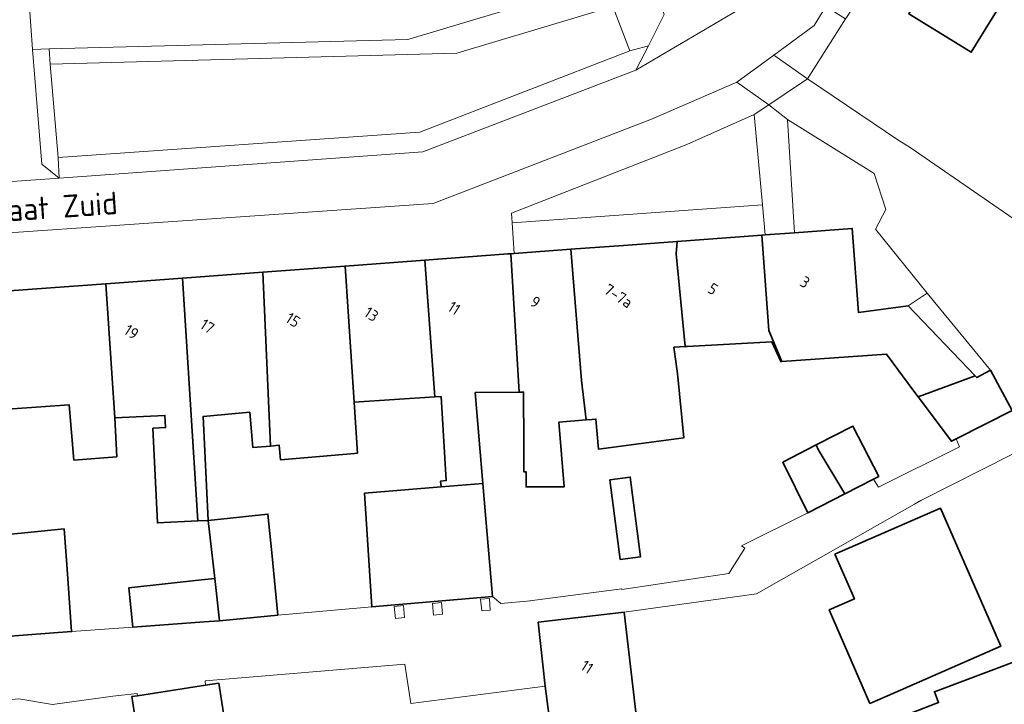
# Model space of a CAD drawing. Extents: x 184422 to 188298, y 343471 to 350189.
# Tile 422 of 513: x 187113 to 187192, y 349049 to 349104. Entities that reach past the tile are written whole.
import ezdxf
from ezdxf.enums import TextEntityAlignment as Align

# ---------------------------------------------------------------- set-up
doc = ezdxf.new("R2010")
doc.units = 0
for name, color, linetype, lineweight in [('B-WA-GR-BEPLANTING_CULTUUR_VASTE PLANTENVAK-GV', 252, 'Continuous', 18), ('B-WA-GR-GROENVOORZIENING-GV', 252, 'Continuous', 18), ('B-WA-OG-TERREIN_CULTUURSCHEIDING-GV', 252, 'Continuous', 18), ('B-WA-OG-TERREIN_ERF-GV', 252, 'Continuous', 18), ('B-WA-OG-TOPOGRAFIE-T18', 252, 'Continuous', 18), ('B-WA-VH-VERHARDING_ASFALT-GV', 252, 'Continuous', 18), ('B-WA-VH-VERHARDING_SIERBESTRATING-GV', 252, 'Continuous', 18), ('B-WA-VH-VERHARDING_STRAATBAKSTEEN-GV', 252, 'Continuous', 18), ('B-WE-OG-BEBOUWING-GV', 250, 'Continuous', 35), ('B-WE-OG-BEBOUWING-T18', 10, 'Continuous', 18)]:
    doc.layers.add(name, color=color, linetype=linetype, lineweight=lineweight)
doc.styles.add('NLCS-ISO-M1000-T18', font='NLCS-ISO.ttf', dxfattribs={"height": 1.8})
doc.styles.add('NLCS-ISO-M500-T18', font='NLCS-ISO.ttf', dxfattribs={"height": 0.9})

msp = doc.modelspace()

# ---------------------------------------------------------------- linework, layer by layer
at = {"layer": 'B-WA-GR-BEPLANTING_CULTUUR_VASTE PLANTENVAK-GV', "flags": 128}
msp.add_lwpolyline([(187152.446, 349087.369), (187172.48, 349088.812), (187171.816, 349096.022), (187166.424, 349093.63), (187152.402, 349088.146)], close=True, dxfattribs=at)
msp.add_lwpolyline([(187152.446, 349087.369), (187172.48, 349088.812), (187171.816, 349096.022), (187166.424, 349093.63), (187152.402, 349088.146)], close=True, dxfattribs=at)
msp.add_lwpolyline([(187152.446, 349087.369), (187172.48, 349088.812), (187171.816, 349096.022), (187166.424, 349093.63), (187152.402, 349088.146)], close=True, dxfattribs=at)
at = {"layer": 'B-WA-GR-GROENVOORZIENING-GV', "flags": 128}
for points in [[(187146.809, 349056.99), (187146.073, 349056.922), (187146.159, 349055.985), (187146.895, 349056.053)], [(187146.809, 349056.99), (187146.073, 349056.922), (187146.159, 349055.985), (187146.895, 349056.053)], [(187146.809, 349056.99), (187146.073, 349056.922), (187146.159, 349055.985), (187146.895, 349056.053)], [(187150.642, 349057.31), (187149.925, 349057.261), (187150.033, 349056.336), (187150.699, 349056.389)], [(187150.642, 349057.31), (187149.925, 349057.261), (187150.033, 349056.336), (187150.699, 349056.389)], [(187150.642, 349057.31), (187149.925, 349057.261), (187150.033, 349056.336), (187150.699, 349056.389)], [(187143.753, 349056.746), (187143.031, 349056.676), (187143.123, 349055.729), (187143.845, 349055.799)], [(187143.753, 349056.746), (187143.031, 349056.676), (187143.123, 349055.729), (187143.845, 349055.799)], [(187143.753, 349056.746), (187143.031, 349056.676), (187143.123, 349055.729), (187143.845, 349055.799)]]:
    msp.add_lwpolyline(points, close=True, dxfattribs=at)
at = {"layer": 'B-WA-OG-TERREIN_CULTUURSCHEIDING-GV', "flags": 128}
msp.add_lwpolyline([(187161.871, 349101.103), (187160.498, 349104.671), (187148.027, 349100.931), (187115.501, 349100.041), (187116.135, 349092.581), (187145.062, 349094.617)], close=True, dxfattribs=at)
msp.add_lwpolyline([(187161.871, 349101.103), (187160.498, 349104.671), (187148.027, 349100.931), (187115.501, 349100.041), (187116.135, 349092.581), (187145.062, 349094.617)], close=True, dxfattribs=at)
msp.add_lwpolyline([(187161.871, 349101.103), (187160.498, 349104.671), (187148.027, 349100.931), (187115.501, 349100.041), (187116.135, 349092.581), (187145.062, 349094.617)], close=True, dxfattribs=at)
at = {"layer": 'B-WA-OG-TERREIN_ERF-GV', "flags": 128}
for points in [[(187207.396, 349104.654), (187198.753, 349109.743), (187195.602, 349111.432), (187189.188, 349100.995), (187188.276, 349101.555), (187184.185, 349104.066), (187184.436, 349104.475), (187181.027, 349106.568), (187179.202, 349103.788), (187179.121, 349103.66), (187176.078, 349098.866), (187183.394, 349093.952), (187184.285, 349093.385), (187197.252, 349084.445), (187199.744, 349082.548), (187208.911, 349094.799), (187210.429, 349099.571), (187211.08, 349102.973), (187209.342, 349099.917), (187209.12, 349099.526), (187205.598, 349101.6)], [(187207.396, 349104.654), (187198.753, 349109.743), (187195.602, 349111.432), (187189.188, 349100.995), (187188.276, 349101.555), (187184.185, 349104.066), (187184.436, 349104.475), (187181.027, 349106.568), (187179.202, 349103.788), (187179.121, 349103.66), (187176.078, 349098.866), (187183.394, 349093.952), (187184.285, 349093.385), (187197.252, 349084.445), (187199.744, 349082.548), (187208.911, 349094.799), (187210.429, 349099.571), (187211.08, 349102.973), (187209.342, 349099.917), (187209.12, 349099.526), (187205.598, 349101.6)], [(187207.396, 349104.654), (187198.753, 349109.743), (187195.602, 349111.432), (187189.188, 349100.995), (187188.276, 349101.555), (187184.185, 349104.066), (187184.436, 349104.475), (187181.027, 349106.568), (187179.202, 349103.788), (187179.121, 349103.66), (187176.078, 349098.866), (187183.394, 349093.952), (187184.285, 349093.385), (187197.252, 349084.445), (187199.744, 349082.548), (187208.911, 349094.799), (187210.429, 349099.571), (187211.08, 349102.973), (187209.342, 349099.917), (187209.12, 349099.526), (187205.598, 349101.6)], [(187184.149, 349080.728), (187185.658, 349081.735), (187181.533, 349086.864), (187182.361, 349088.415), (187181.406, 349091.301), (187174.471, 349095.623), (187175.041, 349086.568), (187179.665, 349086.91), (187180.168, 349080.178)], [(187184.149, 349080.728), (187185.658, 349081.735), (187181.533, 349086.864), (187182.361, 349088.415), (187181.406, 349091.301), (187174.471, 349095.623), (187175.041, 349086.568), (187179.665, 349086.91), (187180.168, 349080.178)], [(187184.149, 349080.728), (187185.658, 349081.735), (187181.533, 349086.864), (187182.361, 349088.415), (187181.406, 349091.301), (187174.471, 349095.623), (187175.041, 349086.568), (187179.665, 349086.91), (187180.168, 349080.178)], [(187185.658, 349081.735), (187184.149, 349080.728), (187189.489, 349075.115), (187189.616, 349074.982), (187190.729, 349075.569)], [(187185.658, 349081.735), (187184.149, 349080.728), (187189.489, 349075.115), (187189.616, 349074.982), (187190.729, 349075.569)], [(187185.658, 349081.735), (187184.149, 349080.728), (187189.489, 349075.115), (187189.616, 349074.982), (187190.729, 349075.569)], [(187176.78, 349069.596), (187179.718, 349071.108), (187181.783, 349067.068), (187181.358, 349066.851), (187181.758, 349066.219), (187188.235, 349069.444), (187187.963, 349070.081), (187187.595, 349069.895), (187184.939, 349073.449), (187184.602, 349073.9), (187182.391, 349076.858), (187174.023, 349076.267), (187173.944, 349076.261), (187173.226, 349077.832), (187166.448, 349077.47), (187166.306, 349077.463), (187165.393, 349077.416), (187165.68, 349075.316), (187166.202, 349070.175), (187159.361, 349069.271), (187159.159, 349071.669), (187158.87, 349071.644), (187158.372, 349071.602), (187156.18, 349071.418), (187156.617, 349066.244), (187153.575, 349066.235), (187153.572, 349067.455), (187153.387, 349067.455), (187153.38, 349069.679), (187153.368, 349073.82), (187153.014, 349073.817), (187149.499, 349073.784), (187150.118, 349066.522), (187150.466, 349062.448), (187150.891, 349057.466), (187151.54, 349056.914), (187153.925, 349057.126), (187153.881, 349057.141), (187161.221, 349058.1), (187161.226, 349058.033), (187169.797, 349059.32), (187171.077, 349061.33), (187170.8, 349061.537), (187176.101, 349064.163), (187174.105, 349068.219)], [(187176.78, 349069.596), (187179.718, 349071.108), (187181.783, 349067.068), (187181.358, 349066.851), (187181.758, 349066.219), (187188.235, 349069.444), (187187.963, 349070.081), (187187.595, 349069.895), (187184.939, 349073.449), (187184.602, 349073.9), (187182.391, 349076.858), (187174.023, 349076.267), (187173.944, 349076.261), (187173.226, 349077.832), (187166.448, 349077.47), (187166.306, 349077.463), (187165.393, 349077.416), (187165.68, 349075.316), (187166.202, 349070.175), (187159.361, 349069.271), (187159.159, 349071.669), (187158.87, 349071.644), (187158.372, 349071.602), (187156.18, 349071.418), (187156.617, 349066.244), (187153.575, 349066.235), (187153.572, 349067.455), (187153.387, 349067.455), (187153.38, 349069.679), (187153.368, 349073.82), (187153.014, 349073.817), (187149.499, 349073.784), (187150.118, 349066.522), (187150.466, 349062.448), (187150.891, 349057.466), (187151.54, 349056.914), (187153.925, 349057.126), (187153.881, 349057.141), (187161.221, 349058.1), (187161.226, 349058.033), (187169.797, 349059.32), (187171.077, 349061.33), (187170.8, 349061.537), (187176.101, 349064.163), (187174.105, 349068.219)], [(187176.78, 349069.596), (187179.718, 349071.108), (187181.783, 349067.068), (187181.358, 349066.851), (187181.758, 349066.219), (187188.235, 349069.444), (187187.963, 349070.081), (187187.595, 349069.895), (187184.939, 349073.449), (187184.602, 349073.9), (187182.391, 349076.858), (187174.023, 349076.267), (187173.944, 349076.261), (187173.226, 349077.832), (187166.448, 349077.47), (187166.306, 349077.463), (187165.393, 349077.416), (187165.68, 349075.316), (187166.202, 349070.175), (187159.361, 349069.271), (187159.159, 349071.669), (187158.87, 349071.644), (187158.372, 349071.602), (187156.18, 349071.418), (187156.617, 349066.244), (187153.575, 349066.235), (187153.572, 349067.455), (187153.387, 349067.455), (187153.38, 349069.679), (187153.368, 349073.82), (187153.014, 349073.817), (187149.499, 349073.784), (187150.118, 349066.522), (187150.466, 349062.448), (187150.891, 349057.466), (187151.54, 349056.914), (187153.925, 349057.126), (187153.881, 349057.141), (187161.221, 349058.1), (187161.226, 349058.033), (187169.797, 349059.32), (187171.077, 349061.33), (187170.8, 349061.537), (187176.101, 349064.163), (187174.105, 349068.219)], [(187128.151, 349063.558), (187132.924, 349064.072), (187133.224, 349060.967), (187133.705, 349055.99), (187141.23, 349056.643), (187140.646, 349065.731), (187146.767, 349066.242), (187146.734, 349066.709), (187147.187, 349066.745), (187146.776, 349073.464), (187146.258, 349073.433), (187139.809, 349073.019), (187140.079, 349068.938), (187139.854, 349068.918), (187134.237, 349068.429), (187133.929, 349068.399), (187133.831, 349069.574), (187133.128, 349069.51), (187131.721, 349069.382), (187131.463, 349072.211), (187127.733, 349071.871)], [(187128.151, 349063.558), (187132.924, 349064.072), (187133.224, 349060.967), (187133.705, 349055.99), (187141.23, 349056.643), (187140.646, 349065.731), (187146.767, 349066.242), (187146.734, 349066.709), (187147.187, 349066.745), (187146.776, 349073.464), (187146.258, 349073.433), (187139.809, 349073.019), (187140.079, 349068.938), (187139.854, 349068.918), (187134.237, 349068.429), (187133.929, 349068.399), (187133.831, 349069.574), (187133.128, 349069.51), (187131.721, 349069.382), (187131.463, 349072.211), (187127.733, 349071.871)], [(187128.151, 349063.558), (187132.924, 349064.072), (187133.224, 349060.967), (187133.705, 349055.99), (187141.23, 349056.643), (187140.646, 349065.731), (187146.767, 349066.242), (187146.734, 349066.709), (187147.187, 349066.745), (187146.776, 349073.464), (187146.258, 349073.433), (187139.809, 349073.019), (187140.079, 349068.938), (187139.854, 349068.918), (187134.237, 349068.429), (187133.929, 349068.399), (187133.831, 349069.574), (187133.128, 349069.51), (187131.721, 349069.382), (187131.463, 349072.211), (187127.733, 349071.871)]]:
    msp.add_lwpolyline(points, close=True, dxfattribs=at)
for points in [[(187110.778, 349062.291), (187116.611, 349062.879), (187116.848, 349059.663), (187117.216, 349054.677), (187122.123, 349055.036), (187121.785, 349058.171), (187127.607, 349058.799), (187128.668, 349058.914), (187128.151, 349063.558), (187127.308, 349063.516), (187124.085, 349063.356), (187123.709, 349070.932), (187124.728, 349070.983), (187124.68, 349071.965), (187120.666, 349071.766), (187120.82, 349068.658), (187117.399, 349068.392), (187117.029, 349072.797), (187110.194, 349072.328)], [(187110.778, 349062.291), (187116.611, 349062.879), (187116.848, 349059.663), (187117.216, 349054.677), (187122.123, 349055.036), (187121.785, 349058.171), (187127.607, 349058.799), (187128.668, 349058.914), (187128.151, 349063.558), (187127.308, 349063.516), (187124.085, 349063.356), (187123.709, 349070.932), (187124.728, 349070.983), (187124.68, 349071.965), (187120.666, 349071.766), (187120.82, 349068.658), (187117.399, 349068.392), (187117.029, 349072.797), (187110.194, 349072.328)], [(187110.778, 349062.291), (187116.611, 349062.879), (187116.848, 349059.663), (187117.216, 349054.677), (187122.123, 349055.036), (187121.785, 349058.171), (187127.607, 349058.799), (187128.668, 349058.914), (187128.151, 349063.558), (187127.308, 349063.516), (187124.085, 349063.356), (187123.709, 349070.932), (187124.728, 349070.983), (187124.68, 349071.965), (187120.666, 349071.766), (187120.82, 349068.658), (187117.399, 349068.392), (187117.029, 349072.797), (187110.194, 349072.328)], [(187180.994, 349046.85), (187186.357, 349048.919), (187186.571, 349049.001), (187186.241, 349049.856), (187195.313, 349053.263), (187199.994, 349055.021), (187198.083, 349061.333), (187196.022, 349066.59), (187195.57, 349066.473), (187192.601, 349068.581), (187192.47, 349068.866), (187185.142, 349065.16), (187184.636, 349064.864), (187171.997, 349057.69), (187161.421, 349056.223), (187162.682, 349045.485)], [(187180.994, 349046.85), (187186.357, 349048.919), (187186.571, 349049.001), (187186.241, 349049.856), (187195.313, 349053.263), (187199.994, 349055.021), (187198.083, 349061.333), (187196.022, 349066.59), (187195.57, 349066.473), (187192.601, 349068.581), (187192.47, 349068.866), (187185.142, 349065.16), (187184.636, 349064.864), (187171.997, 349057.69), (187161.421, 349056.223), (187162.682, 349045.485)], [(187180.994, 349046.85), (187186.357, 349048.919), (187186.571, 349049.001), (187186.241, 349049.856), (187195.313, 349053.263), (187199.994, 349055.021), (187198.083, 349061.333), (187196.022, 349066.59), (187195.57, 349066.473), (187192.601, 349068.581), (187192.47, 349068.866), (187185.142, 349065.16), (187184.636, 349064.864), (187171.997, 349057.69), (187161.421, 349056.223), (187162.682, 349045.485)], [(187155.852, 349044.596), (187155.107, 349050.318), (187144.358, 349048.91), (187143.858, 349052.058), (187127.894, 349050.724), (187127.923, 349050.386), (187128.989, 349050.551), (187131.195, 349036.309)], [(187155.852, 349044.596), (187155.107, 349050.318), (187144.358, 349048.91), (187143.858, 349052.058), (187127.894, 349050.724), (187127.923, 349050.386), (187128.989, 349050.551), (187131.195, 349036.309)], [(187155.852, 349044.596), (187155.107, 349050.318), (187144.358, 349048.91), (187143.858, 349052.058), (187127.894, 349050.724), (187127.923, 349050.386), (187128.989, 349050.551), (187131.195, 349036.309)], [(187124.229, 349035.23), (187122.024, 349049.473), (187122.497, 349049.546), (187122.462, 349049.721), (187120.511, 349049.512), (187115.673, 349048.832), (187112.99, 349049.3), (187107.145, 349048.789)], [(187124.229, 349035.23), (187122.024, 349049.473), (187122.497, 349049.546), (187122.462, 349049.721), (187120.511, 349049.512), (187115.673, 349048.832), (187112.99, 349049.3), (187107.145, 349048.789)], [(187124.229, 349035.23), (187122.024, 349049.473), (187122.497, 349049.546), (187122.462, 349049.721), (187120.511, 349049.512), (187115.673, 349048.832), (187112.99, 349049.3), (187107.145, 349048.789)]]:
    msp.add_lwpolyline(points, dxfattribs=at)
at = {"layer": 'B-WA-VH-VERHARDING_ASFALT-GV', "flags": 128}
for points in [[(187192.444, 349072.347), (187187.963, 349070.081), (187188.235, 349069.444), (187181.758, 349066.219), (187181.358, 349066.851), (187179.063, 349065.677), (187176.101, 349064.163), (187170.8, 349061.537), (187171.077, 349061.33), (187169.797, 349059.32), (187161.226, 349058.033), (187161.221, 349058.1), (187153.881, 349057.141), (187153.925, 349057.126), (187151.54, 349056.914), (187150.891, 349057.466), (187141.23, 349056.643), (187133.705, 349055.99), (187129.034, 349055.538), (187127.819, 349055.446), (187122.123, 349055.036), (187117.216, 349054.677), (187111.579, 349054.261)], [(187192.444, 349072.347), (187187.963, 349070.081), (187188.235, 349069.444), (187181.758, 349066.219), (187181.358, 349066.851), (187179.063, 349065.677), (187176.101, 349064.163), (187170.8, 349061.537), (187171.077, 349061.33), (187169.797, 349059.32), (187161.226, 349058.033), (187161.221, 349058.1), (187153.881, 349057.141), (187153.925, 349057.126), (187151.54, 349056.914), (187150.891, 349057.466), (187141.23, 349056.643), (187133.705, 349055.99), (187129.034, 349055.538), (187127.819, 349055.446), (187122.123, 349055.036), (187117.216, 349054.677), (187111.579, 349054.261)], [(187192.444, 349072.347), (187187.963, 349070.081), (187188.235, 349069.444), (187181.758, 349066.219), (187181.358, 349066.851), (187179.063, 349065.677), (187176.101, 349064.163), (187170.8, 349061.537), (187171.077, 349061.33), (187169.797, 349059.32), (187161.226, 349058.033), (187161.221, 349058.1), (187153.881, 349057.141), (187153.925, 349057.126), (187151.54, 349056.914), (187150.891, 349057.466), (187141.23, 349056.643), (187133.705, 349055.99), (187129.034, 349055.538), (187127.819, 349055.446), (187122.123, 349055.036), (187117.216, 349054.677), (187111.579, 349054.261)], [(187107.145, 349048.789), (187112.99, 349049.3), (187115.673, 349048.832), (187120.511, 349049.512), (187122.462, 349049.721), (187122.497, 349049.546), (187127.923, 349050.386), (187127.894, 349050.724), (187143.858, 349052.058), (187144.358, 349048.91), (187155.107, 349050.318), (187154.541, 349055.415), (187161.421, 349056.223), (187171.997, 349057.69), (187184.636, 349064.864), (187185.142, 349065.16), (187192.47, 349068.866)], [(187107.145, 349048.789), (187112.99, 349049.3), (187115.673, 349048.832), (187120.511, 349049.512), (187122.462, 349049.721), (187122.497, 349049.546), (187127.923, 349050.386), (187127.894, 349050.724), (187143.858, 349052.058), (187144.358, 349048.91), (187155.107, 349050.318), (187154.541, 349055.415), (187161.421, 349056.223), (187171.997, 349057.69), (187184.636, 349064.864), (187185.142, 349065.16), (187192.47, 349068.866)], [(187107.145, 349048.789), (187112.99, 349049.3), (187115.673, 349048.832), (187120.511, 349049.512), (187122.462, 349049.721), (187122.497, 349049.546), (187127.923, 349050.386), (187127.894, 349050.724), (187143.858, 349052.058), (187144.358, 349048.91), (187155.107, 349050.318), (187154.541, 349055.415), (187161.421, 349056.223), (187171.997, 349057.69), (187184.636, 349064.864), (187185.142, 349065.16), (187192.47, 349068.866)]]:
    msp.add_lwpolyline(points, dxfattribs=at)
for points in [[(187146.809, 349056.99), (187146.895, 349056.053), (187146.159, 349055.985), (187146.073, 349056.922)], [(187146.809, 349056.99), (187146.895, 349056.053), (187146.159, 349055.985), (187146.073, 349056.922)], [(187146.809, 349056.99), (187146.895, 349056.053), (187146.159, 349055.985), (187146.073, 349056.922)], [(187150.642, 349057.31), (187150.699, 349056.389), (187150.033, 349056.336), (187149.925, 349057.261)], [(187150.642, 349057.31), (187150.699, 349056.389), (187150.033, 349056.336), (187149.925, 349057.261)], [(187150.642, 349057.31), (187150.699, 349056.389), (187150.033, 349056.336), (187149.925, 349057.261)], [(187143.753, 349056.746), (187143.845, 349055.799), (187143.123, 349055.729), (187143.031, 349056.676)], [(187143.753, 349056.746), (187143.845, 349055.799), (187143.123, 349055.729), (187143.031, 349056.676)], [(187143.753, 349056.746), (187143.845, 349055.799), (187143.123, 349055.729), (187143.031, 349056.676)]]:
    msp.add_lwpolyline(points, close=True, dxfattribs=at)
at = {"layer": 'B-WA-VH-VERHARDING_SIERBESTRATING-GV', "flags": 128}
for points in [[(187172.993, 349096.808), (187174.213, 349097.621), (187176.078, 349098.866), (187173.4, 349100.769), (187170.438, 349098.603)], [(187172.993, 349096.808), (187174.213, 349097.621), (187176.078, 349098.866), (187173.4, 349100.769), (187170.438, 349098.603)], [(187172.993, 349096.808), (187174.213, 349097.621), (187176.078, 349098.866), (187173.4, 349100.769), (187170.438, 349098.603)], [(187190.729, 349075.569), (187192.444, 349072.347), (187192.549, 349072.335), (187192.663, 349072.499), (187199.744, 349082.548), (187197.252, 349084.445), (187184.285, 349093.385), (187183.394, 349093.952), (187176.078, 349098.866), (187174.213, 349097.621), (187172.993, 349096.808), (187174.471, 349095.623), (187181.406, 349091.301), (187182.361, 349088.415), (187181.533, 349086.864), (187185.658, 349081.735)], [(187190.729, 349075.569), (187192.444, 349072.347), (187192.549, 349072.335), (187192.663, 349072.499), (187199.744, 349082.548), (187197.252, 349084.445), (187184.285, 349093.385), (187183.394, 349093.952), (187176.078, 349098.866), (187174.213, 349097.621), (187172.993, 349096.808), (187174.471, 349095.623), (187181.406, 349091.301), (187182.361, 349088.415), (187181.533, 349086.864), (187185.658, 349081.735)], [(187190.729, 349075.569), (187192.444, 349072.347), (187192.549, 349072.335), (187192.663, 349072.499), (187199.744, 349082.548), (187197.252, 349084.445), (187184.285, 349093.385), (187183.394, 349093.952), (187176.078, 349098.866), (187174.213, 349097.621), (187172.993, 349096.808), (187174.471, 349095.623), (187181.406, 349091.301), (187182.361, 349088.415), (187181.533, 349086.864), (187185.658, 349081.735)]]:
    msp.add_lwpolyline(points, close=True, dxfattribs=at)
at = {"layer": 'B-WA-VH-VERHARDING_STRAATBAKSTEEN-GV', "flags": 128}
for points in [[(187134.844, 349167.745), (187129.785, 349159.842), (187131.907, 349160.535), (187133.715, 349159.521), (187142.636, 349145.146), (187147.554, 349135.747), (187161.991, 349110.593), (187163.473, 349107.836), (187164.628, 349104.012), (187163.353, 349101.51), (187162.357, 349099.556), (187173.685, 349106.253), (187170.414, 349105.998), (187166.586, 349109.84), (187150.741, 349137.41), (187145.81, 349146.895), (187135.266, 349164.021), (187134.699, 349166.084)], [(187134.844, 349167.745), (187129.785, 349159.842), (187131.907, 349160.535), (187133.715, 349159.521), (187142.636, 349145.146), (187147.554, 349135.747), (187161.991, 349110.593), (187163.473, 349107.836), (187164.628, 349104.012), (187163.353, 349101.51), (187162.357, 349099.556), (187173.685, 349106.253), (187170.414, 349105.998), (187166.586, 349109.84), (187150.741, 349137.41), (187145.81, 349146.895), (187135.266, 349164.021), (187134.699, 349166.084)], [(187134.844, 349167.745), (187129.785, 349159.842), (187131.907, 349160.535), (187133.715, 349159.521), (187142.636, 349145.146), (187147.554, 349135.747), (187161.991, 349110.593), (187163.473, 349107.836), (187164.628, 349104.012), (187163.353, 349101.51), (187162.357, 349099.556), (187173.685, 349106.253), (187170.414, 349105.998), (187166.586, 349109.84), (187150.741, 349137.41), (187145.81, 349146.895), (187135.266, 349164.021), (187134.699, 349166.084)], [(187106.123, 349139.289), (187108.61, 349134.394), (187109.654, 349106.311), (187109.756, 349103.548), (187110.719, 349091.762), (187109.386, 349090.442), (187116.227, 349090.931), (187114.835, 349092.06), (187114.077, 349101.233), (187113.883, 349104.23), (187112.812, 349130.938), (187112.743, 349133.658), (187113.92, 349135.466)], [(187106.123, 349139.289), (187108.61, 349134.394), (187109.654, 349106.311), (187109.756, 349103.548), (187110.719, 349091.762), (187109.386, 349090.442), (187116.227, 349090.931), (187114.835, 349092.06), (187114.077, 349101.233), (187113.883, 349104.23), (187112.812, 349130.938), (187112.743, 349133.658), (187113.92, 349135.466)], [(187106.123, 349139.289), (187108.61, 349134.394), (187109.654, 349106.311), (187109.756, 349103.548), (187110.719, 349091.762), (187109.386, 349090.442), (187116.227, 349090.931), (187114.835, 349092.06), (187114.077, 349101.233), (187113.883, 349104.23), (187112.812, 349130.938), (187112.743, 349133.658), (187113.92, 349135.466)], [(187136.233, 349104.807), (187129.448, 349104.632), (187126.9, 349104.566), (187117.968, 349104.335), (187113.883, 349104.23), (187114.077, 349101.233), (187115.412, 349101.268), (187144.105, 349102.03), (187163.473, 349107.836), (187161.991, 349110.593), (187158.254, 349109.458), (187143.568, 349104.997), (187138.441, 349104.865)], [(187136.233, 349104.807), (187129.448, 349104.632), (187126.9, 349104.566), (187117.968, 349104.335), (187113.883, 349104.23), (187114.077, 349101.233), (187115.412, 349101.268), (187144.105, 349102.03), (187163.473, 349107.836), (187161.991, 349110.593), (187158.254, 349109.458), (187143.568, 349104.997), (187138.441, 349104.865)], [(187136.233, 349104.807), (187129.448, 349104.632), (187126.9, 349104.566), (187117.968, 349104.335), (187113.883, 349104.23), (187114.077, 349101.233), (187115.412, 349101.268), (187144.105, 349102.03), (187163.473, 349107.836), (187161.991, 349110.593), (187158.254, 349109.458), (187143.568, 349104.997), (187138.441, 349104.865)], [(187164.628, 349104.012), (187163.473, 349107.836), (187144.105, 349102.03), (187115.412, 349101.268), (187115.501, 349100.041), (187148.027, 349100.931), (187160.498, 349104.671), (187161.871, 349101.103), (187163.353, 349101.51)], [(187164.628, 349104.012), (187163.473, 349107.836), (187144.105, 349102.03), (187115.412, 349101.268), (187115.501, 349100.041), (187148.027, 349100.931), (187160.498, 349104.671), (187161.871, 349101.103), (187163.353, 349101.51)], [(187164.628, 349104.012), (187163.473, 349107.836), (187144.105, 349102.03), (187115.412, 349101.268), (187115.501, 349100.041), (187148.027, 349100.931), (187160.498, 349104.671), (187161.871, 349101.103), (187163.353, 349101.51)], [(187177.561, 349104.65), (187176.628, 349103.129), (187173.4, 349100.769), (187176.078, 349098.866), (187179.121, 349103.66)], [(187177.561, 349104.65), (187176.628, 349103.129), (187173.4, 349100.769), (187176.078, 349098.866), (187179.121, 349103.66)], [(187177.561, 349104.65), (187176.628, 349103.129), (187173.4, 349100.769), (187176.078, 349098.866), (187179.121, 349103.66)], [(187115.412, 349101.268), (187114.077, 349101.233), (187114.835, 349092.06), (187116.227, 349090.931), (187116.135, 349092.581), (187115.501, 349100.041)], [(187115.412, 349101.268), (187114.077, 349101.233), (187114.835, 349092.06), (187116.227, 349090.931), (187116.135, 349092.581), (187115.501, 349100.041)], [(187115.412, 349101.268), (187114.077, 349101.233), (187114.835, 349092.06), (187116.227, 349090.931), (187116.135, 349092.581), (187115.501, 349100.041)], [(187116.227, 349090.931), (187145.309, 349093.027), (187162.357, 349099.556), (187163.353, 349101.51), (187161.871, 349101.103), (187145.062, 349094.617), (187116.135, 349092.581)], [(187116.227, 349090.931), (187145.309, 349093.027), (187162.357, 349099.556), (187163.353, 349101.51), (187161.871, 349101.103), (187145.062, 349094.617), (187116.135, 349092.581)], [(187116.227, 349090.931), (187145.309, 349093.027), (187162.357, 349099.556), (187163.353, 349101.51), (187161.871, 349101.103), (187145.062, 349094.617), (187116.135, 349092.581)], [(187172.703, 349086.395), (187175.041, 349086.568), (187174.471, 349095.623), (187172.993, 349096.808), (187171.816, 349096.022), (187172.48, 349088.812)], [(187172.703, 349086.395), (187175.041, 349086.568), (187174.471, 349095.623), (187172.993, 349096.808), (187171.816, 349096.022), (187172.48, 349088.812)], [(187172.703, 349086.395), (187175.041, 349086.568), (187174.471, 349095.623), (187172.993, 349096.808), (187171.816, 349096.022), (187172.48, 349088.812)], [(187172.429, 349086.375), (187172.703, 349086.395), (187172.48, 349088.812), (187152.446, 349087.369), (187152.614, 349084.908), (187157.138, 349085.243), (187161.371, 349085.556), (187165.649, 349085.873)], [(187172.429, 349086.375), (187172.703, 349086.395), (187172.48, 349088.812), (187152.446, 349087.369), (187152.614, 349084.908), (187157.138, 349085.243), (187161.371, 349085.556), (187165.649, 349085.873)], [(187172.429, 349086.375), (187172.703, 349086.395), (187172.48, 349088.812), (187152.446, 349087.369), (187152.614, 349084.908), (187157.138, 349085.243), (187161.371, 349085.556), (187165.649, 349085.873)]]:
    msp.add_lwpolyline(points, close=True, dxfattribs=at)
for points in [[(187173.685, 349106.253), (187162.357, 349099.556), (187145.309, 349093.027), (187116.227, 349090.931), (187109.386, 349090.442), (187086.389, 349088.895), (187067.953, 349088.143), (187065.412, 349090.4), (187065.451, 349090.476), (187064.121, 349093.244), (187057.089, 349079.373), (187063.831, 349083.877), (187066.736, 349083.993), (187074.594, 349084.307), (187076.881, 349084.398), (187086.728, 349084.791), (187146.135, 349088.917), (187163.614, 349095.651), (187170.438, 349098.603), (187173.4, 349100.769), (187176.628, 349103.129), (187177.561, 349104.65)], [(187173.685, 349106.253), (187162.357, 349099.556), (187145.309, 349093.027), (187116.227, 349090.931), (187109.386, 349090.442), (187086.389, 349088.895), (187067.953, 349088.143), (187065.412, 349090.4), (187065.451, 349090.476), (187064.121, 349093.244), (187057.089, 349079.373), (187063.831, 349083.877), (187066.736, 349083.993), (187074.594, 349084.307), (187076.881, 349084.398), (187086.728, 349084.791), (187146.135, 349088.917), (187163.614, 349095.651), (187170.438, 349098.603), (187173.4, 349100.769), (187176.628, 349103.129), (187177.561, 349104.65)], [(187173.685, 349106.253), (187162.357, 349099.556), (187145.309, 349093.027), (187116.227, 349090.931), (187109.386, 349090.442), (187086.389, 349088.895), (187067.953, 349088.143), (187065.412, 349090.4), (187065.451, 349090.476), (187064.121, 349093.244), (187057.089, 349079.373), (187063.831, 349083.877), (187066.736, 349083.993), (187074.594, 349084.307), (187076.881, 349084.398), (187086.728, 349084.791), (187146.135, 349088.917), (187163.614, 349095.651), (187170.438, 349098.603), (187173.4, 349100.769), (187176.628, 349103.129), (187177.561, 349104.65)], [(187111.09, 349081.836), (187119.941, 349082.491), (187126.078, 349082.945), (187132.514, 349083.421), (187139.088, 349083.907), (187145.482, 349084.38), (187152.106, 349084.87), (187152.36, 349084.889), (187152.614, 349084.908), (187152.446, 349087.369), (187152.402, 349088.146), (187166.424, 349093.63), (187171.816, 349096.022), (187172.993, 349096.808), (187170.438, 349098.603), (187163.614, 349095.651), (187146.135, 349088.917), (187086.728, 349084.791)], [(187111.09, 349081.836), (187119.941, 349082.491), (187126.078, 349082.945), (187132.514, 349083.421), (187139.088, 349083.907), (187145.482, 349084.38), (187152.106, 349084.87), (187152.36, 349084.889), (187152.614, 349084.908), (187152.446, 349087.369), (187152.402, 349088.146), (187166.424, 349093.63), (187171.816, 349096.022), (187172.993, 349096.808), (187170.438, 349098.603), (187163.614, 349095.651), (187146.135, 349088.917), (187086.728, 349084.791)], [(187111.09, 349081.836), (187119.941, 349082.491), (187126.078, 349082.945), (187132.514, 349083.421), (187139.088, 349083.907), (187145.482, 349084.38), (187152.106, 349084.87), (187152.36, 349084.889), (187152.614, 349084.908), (187152.446, 349087.369), (187152.402, 349088.146), (187166.424, 349093.63), (187171.816, 349096.022), (187172.993, 349096.808), (187170.438, 349098.603), (187163.614, 349095.651), (187146.135, 349088.917), (187086.728, 349084.791)]]:
    msp.add_lwpolyline(points, dxfattribs=at)
at = {"layer": 'B-WE-OG-BEBOUWING-GV', "flags": 128}
for points in [[(187195.602, 349111.432), (187199.693, 349118.089), (187200.053, 349118.675), (187191.85, 349124.193), (187189.167, 349119.823), (187187.336, 349116.842), (187186.439, 349115.381), (187181.027, 349106.568), (187184.436, 349104.475), (187184.185, 349104.066), (187188.276, 349101.555), (187189.188, 349100.995)], [(187195.602, 349111.432), (187199.693, 349118.089), (187200.053, 349118.675), (187191.85, 349124.193), (187189.167, 349119.823), (187187.336, 349116.842), (187186.439, 349115.381), (187181.027, 349106.568), (187184.436, 349104.475), (187184.185, 349104.066), (187188.276, 349101.555), (187189.188, 349100.995)], [(187195.602, 349111.432), (187199.693, 349118.089), (187200.053, 349118.675), (187191.85, 349124.193), (187189.167, 349119.823), (187187.336, 349116.842), (187186.439, 349115.381), (187181.027, 349106.568), (187184.436, 349104.475), (187184.185, 349104.066), (187188.276, 349101.555), (187189.188, 349100.995)], [(187173.001, 349078.74), (187174.023, 349076.267), (187182.391, 349076.858), (187184.602, 349073.9), (187184.939, 349073.449), (187189.489, 349075.115), (187184.149, 349080.728), (187180.168, 349080.178), (187179.665, 349086.91), (187175.041, 349086.568), (187172.703, 349086.395), (187172.429, 349086.375)], [(187173.001, 349078.74), (187174.023, 349076.267), (187182.391, 349076.858), (187184.602, 349073.9), (187184.939, 349073.449), (187189.489, 349075.115), (187184.149, 349080.728), (187180.168, 349080.178), (187179.665, 349086.91), (187175.041, 349086.568), (187172.703, 349086.395), (187172.429, 349086.375)], [(187173.001, 349078.74), (187174.023, 349076.267), (187182.391, 349076.858), (187184.602, 349073.9), (187184.939, 349073.449), (187189.489, 349075.115), (187184.149, 349080.728), (187180.168, 349080.178), (187179.665, 349086.91), (187175.041, 349086.568), (187172.703, 349086.395), (187172.429, 349086.375)], [(187172.429, 349086.375), (187165.649, 349085.873), (187165.585, 349084.884), (187166.306, 349077.463), (187166.448, 349077.47), (187173.226, 349077.832), (187173.944, 349076.261), (187174.023, 349076.267), (187173.001, 349078.74)], [(187172.429, 349086.375), (187165.649, 349085.873), (187165.585, 349084.884), (187166.306, 349077.463), (187166.448, 349077.47), (187173.226, 349077.832), (187173.944, 349076.261), (187174.023, 349076.267), (187173.001, 349078.74)], [(187172.429, 349086.375), (187165.649, 349085.873), (187165.585, 349084.884), (187166.306, 349077.463), (187166.448, 349077.47), (187173.226, 349077.832), (187173.944, 349076.261), (187174.023, 349076.267), (187173.001, 349078.74)], [(187153.014, 349073.817), (187153.368, 349073.82), (187153.38, 349069.679), (187153.387, 349067.455), (187153.572, 349067.455), (187153.575, 349066.235), (187156.617, 349066.244), (187156.18, 349071.418), (187158.372, 349071.602), (187157.992, 349074.759), (187157.138, 349085.243), (187152.614, 349084.908), (187152.36, 349084.889)], [(187153.014, 349073.817), (187153.368, 349073.82), (187153.38, 349069.679), (187153.387, 349067.455), (187153.572, 349067.455), (187153.575, 349066.235), (187156.617, 349066.244), (187156.18, 349071.418), (187158.372, 349071.602), (187157.992, 349074.759), (187157.138, 349085.243), (187152.614, 349084.908), (187152.36, 349084.889)], [(187153.014, 349073.817), (187153.368, 349073.82), (187153.38, 349069.679), (187153.387, 349067.455), (187153.572, 349067.455), (187153.575, 349066.235), (187156.617, 349066.244), (187156.18, 349071.418), (187158.372, 349071.602), (187157.992, 349074.759), (187157.138, 349085.243), (187152.614, 349084.908), (187152.36, 349084.889)], [(187166.306, 349077.463), (187165.585, 349084.884), (187165.649, 349085.873), (187161.371, 349085.556), (187157.138, 349085.243), (187157.992, 349074.759), (187158.372, 349071.602), (187158.87, 349071.644), (187159.159, 349071.669), (187159.361, 349069.271), (187166.202, 349070.175), (187165.68, 349075.316), (187165.393, 349077.416)], [(187166.306, 349077.463), (187165.585, 349084.884), (187165.649, 349085.873), (187161.371, 349085.556), (187157.138, 349085.243), (187157.992, 349074.759), (187158.372, 349071.602), (187158.87, 349071.644), (187159.159, 349071.669), (187159.361, 349069.271), (187166.202, 349070.175), (187165.68, 349075.316), (187165.393, 349077.416)], [(187166.306, 349077.463), (187165.585, 349084.884), (187165.649, 349085.873), (187161.371, 349085.556), (187157.138, 349085.243), (187157.992, 349074.759), (187158.372, 349071.602), (187158.87, 349071.644), (187159.159, 349071.669), (187159.361, 349069.271), (187166.202, 349070.175), (187165.68, 349075.316), (187165.393, 349077.416)], [(187150.118, 349066.522), (187149.499, 349073.784), (187153.014, 349073.817), (187152.36, 349084.889), (187152.106, 349084.87), (187145.482, 349084.38), (187146.258, 349073.433), (187146.776, 349073.464), (187147.187, 349066.745), (187146.734, 349066.709), (187146.767, 349066.242)], [(187150.118, 349066.522), (187149.499, 349073.784), (187153.014, 349073.817), (187152.36, 349084.889), (187152.106, 349084.87), (187145.482, 349084.38), (187146.258, 349073.433), (187146.776, 349073.464), (187147.187, 349066.745), (187146.734, 349066.709), (187146.767, 349066.242)], [(187150.118, 349066.522), (187149.499, 349073.784), (187153.014, 349073.817), (187152.36, 349084.889), (187152.106, 349084.87), (187145.482, 349084.38), (187146.258, 349073.433), (187146.776, 349073.464), (187147.187, 349066.745), (187146.734, 349066.709), (187146.767, 349066.242)], [(187139.088, 349083.907), (187132.514, 349083.421), (187133.128, 349069.51), (187133.831, 349069.574), (187133.929, 349068.399), (187134.237, 349068.429), (187139.854, 349068.918), (187140.079, 349068.938), (187139.809, 349073.019)], [(187139.088, 349083.907), (187132.514, 349083.421), (187133.128, 349069.51), (187133.831, 349069.574), (187133.929, 349068.399), (187134.237, 349068.429), (187139.854, 349068.918), (187140.079, 349068.938), (187139.809, 349073.019)], [(187139.088, 349083.907), (187132.514, 349083.421), (187133.128, 349069.51), (187133.831, 349069.574), (187133.929, 349068.399), (187134.237, 349068.429), (187139.854, 349068.918), (187140.079, 349068.938), (187139.809, 349073.019)], [(187146.258, 349073.433), (187145.482, 349084.38), (187139.088, 349083.907), (187139.809, 349073.019)], [(187146.258, 349073.433), (187145.482, 349084.38), (187139.088, 349083.907), (187139.809, 349073.019)], [(187146.258, 349073.433), (187145.482, 349084.38), (187139.088, 349083.907), (187139.809, 349073.019)], [(187123.709, 349070.932), (187124.085, 349063.356), (187127.308, 349063.516), (187126.078, 349082.945), (187119.941, 349082.491), (187120.666, 349071.766), (187124.68, 349071.965), (187124.728, 349070.983)], [(187123.709, 349070.932), (187124.085, 349063.356), (187127.308, 349063.516), (187126.078, 349082.945), (187119.941, 349082.491), (187120.666, 349071.766), (187124.68, 349071.965), (187124.728, 349070.983)], [(187123.709, 349070.932), (187124.085, 349063.356), (187127.308, 349063.516), (187126.078, 349082.945), (187119.941, 349082.491), (187120.666, 349071.766), (187124.68, 349071.965), (187124.728, 349070.983)], [(187132.514, 349083.421), (187126.078, 349082.945), (187127.308, 349063.516), (187128.151, 349063.558), (187127.733, 349071.871), (187131.463, 349072.211), (187131.721, 349069.382), (187133.128, 349069.51)], [(187132.514, 349083.421), (187126.078, 349082.945), (187127.308, 349063.516), (187128.151, 349063.558), (187127.733, 349071.871), (187131.463, 349072.211), (187131.721, 349069.382), (187133.128, 349069.51)], [(187132.514, 349083.421), (187126.078, 349082.945), (187127.308, 349063.516), (187128.151, 349063.558), (187127.733, 349071.871), (187131.463, 349072.211), (187131.721, 349069.382), (187133.128, 349069.51)], [(187120.666, 349071.766), (187119.941, 349082.491), (187111.09, 349081.836), (187109.446, 349081.719), (187110.1, 349073.508), (187110.194, 349072.328), (187117.029, 349072.797), (187117.399, 349068.392), (187120.82, 349068.658)], [(187120.666, 349071.766), (187119.941, 349082.491), (187111.09, 349081.836), (187109.446, 349081.719), (187110.1, 349073.508), (187110.194, 349072.328), (187117.029, 349072.797), (187117.399, 349068.392), (187120.82, 349068.658)], [(187120.666, 349071.766), (187119.941, 349082.491), (187111.09, 349081.836), (187109.446, 349081.719), (187110.1, 349073.508), (187110.194, 349072.328), (187117.029, 349072.797), (187117.399, 349068.392), (187120.82, 349068.658)], [(187184.939, 349073.449), (187187.595, 349069.895), (187187.963, 349070.081), (187192.444, 349072.347), (187190.729, 349075.569), (187189.616, 349074.982), (187189.489, 349075.115)], [(187184.939, 349073.449), (187187.595, 349069.895), (187187.963, 349070.081), (187192.444, 349072.347), (187190.729, 349075.569), (187189.616, 349074.982), (187189.489, 349075.115)], [(187184.939, 349073.449), (187187.595, 349069.895), (187187.963, 349070.081), (187192.444, 349072.347), (187190.729, 349075.569), (187189.616, 349074.982), (187189.489, 349075.115)], [(187181.783, 349067.068), (187179.718, 349071.108), (187176.78, 349069.596), (187176.925, 349069.246), (187179.063, 349065.677), (187181.358, 349066.851)], [(187181.783, 349067.068), (187179.718, 349071.108), (187176.78, 349069.596), (187176.925, 349069.246), (187179.063, 349065.677), (187181.358, 349066.851)], [(187181.783, 349067.068), (187179.718, 349071.108), (187176.78, 349069.596), (187176.925, 349069.246), (187179.063, 349065.677), (187181.358, 349066.851)], [(187176.78, 349069.596), (187174.105, 349068.219), (187176.101, 349064.163), (187179.063, 349065.677), (187176.925, 349069.246)], [(187176.78, 349069.596), (187174.105, 349068.219), (187176.101, 349064.163), (187179.063, 349065.677), (187176.925, 349069.246)], [(187176.78, 349069.596), (187174.105, 349068.219), (187176.101, 349064.163), (187179.063, 349065.677), (187176.925, 349069.246)], [(187150.118, 349066.522), (187146.767, 349066.242), (187140.646, 349065.731), (187141.23, 349056.643), (187150.891, 349057.466), (187150.466, 349062.448)], [(187150.118, 349066.522), (187146.767, 349066.242), (187140.646, 349065.731), (187141.23, 349056.643), (187150.891, 349057.466), (187150.466, 349062.448)], [(187150.118, 349066.522), (187146.767, 349066.242), (187140.646, 349065.731), (187141.23, 349056.643), (187150.891, 349057.466), (187150.466, 349062.448)], [(187161.085, 349060.437), (187162.717, 349060.643), (187161.91, 349067.024), (187160.279, 349066.818)], [(187161.085, 349060.437), (187162.717, 349060.643), (187161.91, 349067.024), (187160.279, 349066.818)], [(187161.085, 349060.437), (187162.717, 349060.643), (187161.91, 349067.024), (187160.279, 349066.818)], [(187133.705, 349055.99), (187133.224, 349060.967), (187132.924, 349064.072), (187128.151, 349063.558), (187128.668, 349058.914), (187129.034, 349055.538)], [(187133.705, 349055.99), (187133.224, 349060.967), (187132.924, 349064.072), (187128.151, 349063.558), (187128.668, 349058.914), (187129.034, 349055.538)], [(187133.705, 349055.99), (187133.224, 349060.967), (187132.924, 349064.072), (187128.151, 349063.558), (187128.668, 349058.914), (187129.034, 349055.538)], [(187178.275, 349060.866), (187179.835, 349057.287), (187177.822, 349056.409), (187181.082, 349048.934), (187183.097, 349049.812), (187191.543, 349053.496), (187186.722, 349064.55)], [(187178.275, 349060.866), (187179.835, 349057.287), (187177.822, 349056.409), (187181.082, 349048.934), (187183.097, 349049.812), (187191.543, 349053.496), (187186.722, 349064.55)], [(187178.275, 349060.866), (187179.835, 349057.287), (187177.822, 349056.409), (187181.082, 349048.934), (187183.097, 349049.812), (187191.543, 349053.496), (187186.722, 349064.55)], [(187111.579, 349054.261), (187117.216, 349054.677), (187116.848, 349059.663), (187116.611, 349062.879), (187110.778, 349062.291), (187111.217, 349057.926), (187111.311, 349057.933)], [(187111.579, 349054.261), (187117.216, 349054.677), (187116.848, 349059.663), (187116.611, 349062.879), (187110.778, 349062.291), (187111.217, 349057.926), (187111.311, 349057.933)], [(187111.579, 349054.261), (187117.216, 349054.677), (187116.848, 349059.663), (187116.611, 349062.879), (187110.778, 349062.291), (187111.217, 349057.926), (187111.311, 349057.933)], [(187127.819, 349055.446), (187129.034, 349055.538), (187128.668, 349058.914), (187127.607, 349058.799), (187121.785, 349058.171), (187122.123, 349055.036)], [(187127.819, 349055.446), (187129.034, 349055.538), (187128.668, 349058.914), (187127.607, 349058.799), (187121.785, 349058.171), (187122.123, 349055.036)], [(187127.819, 349055.446), (187129.034, 349055.538), (187128.668, 349058.914), (187127.607, 349058.799), (187121.785, 349058.171), (187122.123, 349055.036)], [(187162.682, 349045.485), (187161.421, 349056.223), (187154.541, 349055.415), (187155.107, 349050.318), (187155.852, 349044.596)], [(187162.682, 349045.485), (187161.421, 349056.223), (187154.541, 349055.415), (187155.107, 349050.318), (187155.852, 349044.596)], [(187162.682, 349045.485), (187161.421, 349056.223), (187154.541, 349055.415), (187155.107, 349050.318), (187155.852, 349044.596)], [(187180.994, 349046.85), (187182.794, 349042.183), (187197.412, 349047.673), (187202.093, 349049.431), (187199.994, 349055.021), (187195.313, 349053.263), (187186.241, 349049.856), (187186.571, 349049.001), (187186.357, 349048.919)], [(187180.994, 349046.85), (187182.794, 349042.183), (187197.412, 349047.673), (187202.093, 349049.431), (187199.994, 349055.021), (187195.313, 349053.263), (187186.241, 349049.856), (187186.571, 349049.001), (187186.357, 349048.919)], [(187180.994, 349046.85), (187182.794, 349042.183), (187197.412, 349047.673), (187202.093, 349049.431), (187199.994, 349055.021), (187195.313, 349053.263), (187186.241, 349049.856), (187186.571, 349049.001), (187186.357, 349048.919)], [(187127.923, 349050.386), (187122.497, 349049.546), (187122.024, 349049.473), (187124.229, 349035.23), (187131.195, 349036.309), (187128.989, 349050.551)], [(187127.923, 349050.386), (187122.497, 349049.546), (187122.024, 349049.473), (187124.229, 349035.23), (187131.195, 349036.309), (187128.989, 349050.551)], [(187127.923, 349050.386), (187122.497, 349049.546), (187122.024, 349049.473), (187124.229, 349035.23), (187131.195, 349036.309), (187128.989, 349050.551)]]:
    msp.add_lwpolyline(points, close=True, dxfattribs=at)

# ---------------------------------------------------------------- texts
at = {"layer": 'B-WA-OG-TOPOGRAFIE-T18', "style": 'NLCS-ISO-M1000-T18'}
msp.add_text('Singelstraat Zuid', height=1.8, rotation=3.9, dxfattribs=at).set_placement((187111.836, 349088.08), align=Align.MIDDLE)
msp.add_text('Singelstraat Zuid', height=1.8, rotation=3.9, dxfattribs=at).set_placement((187111.836, 349088.08), align=Align.MIDDLE)
msp.add_text('Singelstraat Zuid', height=1.8, rotation=3.9, dxfattribs=at).set_placement((187111.836, 349088.08), align=Align.MIDDLE)
at = {"layer": 'B-WE-OG-BEBOUWING-T18', "style": 'NLCS-ISO-M500-T18'}
for s, p in [('3', (187175.881, 349082.619)), ('3', (187175.881, 349082.619)), ('3', (187175.881, 349082.619)), ('7-7a', (187160.954, 349081.514)), ('7-7a', (187160.954, 349081.514)), ('7-7a', (187160.954, 349081.514)), ('5', (187168.517, 349082.074)), ('5', (187168.517, 349082.074)), ('5', (187168.517, 349082.074)), ('11', (187147.816, 349080.542)), ('11', (187147.816, 349080.542)), ('11', (187147.816, 349080.542)), ('9', (187154.313, 349081.023)), ('9', (187154.313, 349081.023)), ('9', (187154.313, 349081.023)), ('13', (187141.198, 349080.052)), ('13', (187141.198, 349080.052)), ('13', (187141.198, 349080.052)), ('17', (187128.071, 349079.081)), ('17', (187128.071, 349079.081)), ('17', (187128.071, 349079.081)), ('15', (187134.927, 349079.588)), ('15', (187134.927, 349079.588)), ('15', (187134.927, 349079.588)), ('19', (187122, 349078.632)), ('19', (187122, 349078.632)), ('19', (187122, 349078.632)), ('11', (187158.448, 349051.846)), ('11', (187158.448, 349051.846)), ('11', (187158.448, 349051.846))]:
    msp.add_text(s, height=0.9, rotation=327.1, dxfattribs=at).set_placement(p, align=Align.MIDDLE)

doc.saveas('drawing.dxf')
